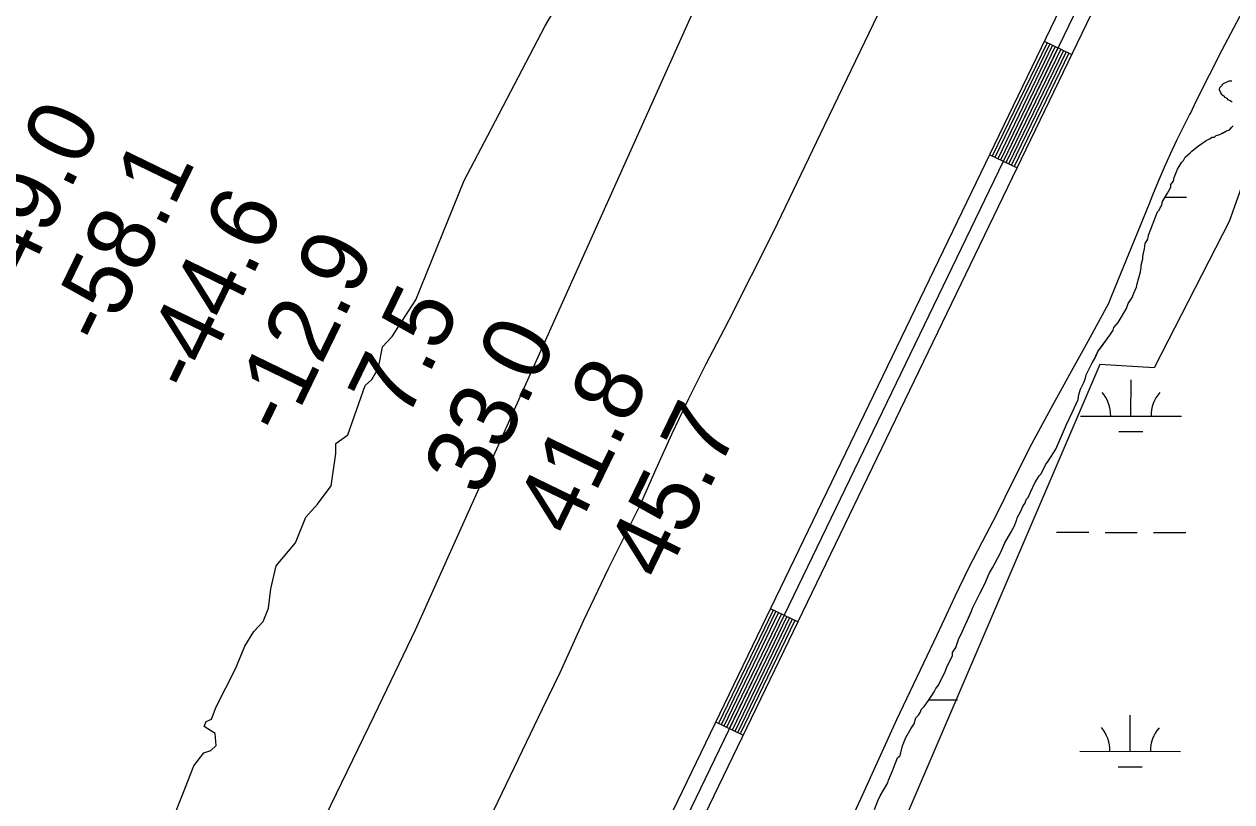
# Model space of a CAD drawing. Extents: x 3180038 to 3217926, y 922069 to 947485.
# Drawn here: x 3189778 to 3190976, y 937552 to 938324 of the extents above; entities that cross this region are included whole.
import ezdxf

# ---------------------------------------------------------------- set-up
doc = ezdxf.new("R2010")
doc.units = 0
for name, color, linetype in [('V-LEVE-TOET', 7, 'Continuous'), ('V-RIVR-EDGE', 7, 'Continuous'), ('V-RIVR-RANG', 7, 'Continuous'), ('V-ROAD-CNTR', 7, 'Continuous'), ('V-RRAP-FSHR', 7, 'Continuous'), ('V-SITE-VEGE', 7, 'Continuous'), ('V-TOPO-SHOR', 7, 'Continuous'), ('V-WETL-SWMP', 7, 'Continuous')]:
    doc.layers.add(name, color=color, linetype=linetype)

msp = doc.modelspace()

# ---------------------------------------------------------------- linework, layer by layer
at = {"layer": 'V-LEVE-TOET'}
for points in [[(3190224.1, 937503.5), (3190291.9, 937644.8), (3190309.6, 937680.8), (3190309.6, 937680.8), (3190333.1, 937732.5), (3190357.5, 937783.8), (3190382.8, 937834.7), (3190389.3, 937847.5), (3190389.3, 937847.5), (3190404.7, 937882.7), (3190420.6, 937917.7), (3190437.2, 937952.4), (3190454.3, 937986.8), (3190472.1, 938020.9), (3190477.3, 938030.6), (3190477.3, 938030.6), (3190521.4, 938118.7), (3190564, 938207.5), (3190567.6, 938215.1), (3190567.6, 938215.1), (3190646.8, 938379.4)], [(3190991.9, 938347.5), (3190966, 938298.3), (3190940.9, 938248.7), (3190934, 938234.5), (3190934.2, 938234.9), (3190927.4, 938221.8), (3190920.9, 938208.5), (3190914.6, 938195.1), (3190908.5, 938181.6), (3190902.7, 938168), (3190897.1, 938154.3), (3190893.8, 938145.7), (3190893.8, 938145.7), (3190856.3, 938054.3), (3190853.4, 938046.9), (3190853.4, 938046.9), (3190833.1, 938009.2), (3190816.4, 937979.2), (3190816.4, 937979.2), (3190796.5, 937943.3), (3190777.2, 937907.1), (3190758.6, 937870.5), (3190742.5, 937837.4), (3190742.5, 937837.4), (3190728.2, 937810.5), (3190714.3, 937783.4), (3190700.9, 937756), (3190688, 937728.4), (3190683.3, 937717.9), (3190683.3, 937717.9), (3190643.3, 937633.6), (3190607.5, 937554.9), (3190607.5, 937554.9), (3190596.6, 937531.5)]]:
    msp.add_lwpolyline(points, dxfattribs=at)
at = {"layer": 'V-RIVR-EDGE'}
for points in [[(3190057.3, 937834.8), (3190068.7, 937847.7), (3190082.3, 937865.8), (3190087, 937898), (3190087, 937907.8), (3190099, 937916.6), (3190116.2, 937965.3), (3190122.5, 937971.5), (3190129.2, 937982.9), (3190133.4, 938003.7), (3190142.8, 938014), (3190166.2, 938050.3), (3190214.2, 938168.9), (3190237.7, 938213.4), (3190294.5, 938322.2), (3190319.5, 938364.7)], [(3189925.9, 937536.9), (3189934.7, 937559.2), (3189946.2, 937588.2), (3189956.1, 937601.1), (3189962.9, 937603.2), (3189968.1, 937608.4), (3189967.1, 937620.3), (3189956.2, 937627.1), (3189958.3, 937632.2), (3189963.5, 937634.3), (3189968.2, 937646.7), (3189987.4, 937684.5), (3189996.8, 937706.8), (3190005.7, 937721.3), (3190015, 937731.2), (3190020.3, 937744.6), (3190022.4, 937763.8), (3190027.6, 937786.6), (3190046.9, 937809.4), (3190057.3, 937834.8)]]:
    msp.add_lwpolyline(points, dxfattribs=at)
at = {"layer": 'V-ROAD-CNTR'}
for p, q in [((3190816.8, 938293.9), (3190789.8, 938306.9)), ((3190762.4, 938181.3), (3190735.4, 938194.3)), ((3190545.1, 937731), (3190518.1, 937744)), ((3190490.8, 937618.4), (3190463.8, 937631.4))]:
    msp.add_line(p, q, dxfattribs=at)
for points in [[(3191151.8, 939057.1), (3189829.7, 936317.7), (3189780.6, 936216.3), (3189729.6, 936116.7), (3189676.7, 936017.8), (3189622.4, 935919), (3189566.1, 935821.9), (3189508.3, 935726.2), (3189454.5, 935639.5), (3189409.3, 935567.6), (3189362.7, 935497.1), (3189314.9, 935427.3), (3189266, 935357.7), (3189215.7, 935289.5), (3189180.7, 935243.5), (3188970.6, 934976.4)], [(3191165, 939050), (3189843.2, 936311.1)], [(3191178.2, 939042.8), (3189856.7, 936304.6)], [(3190792.5, 938305.6), (3190738.1, 938193)], [(3190795.2, 938304.3), (3190740.8, 938191.7)], [(3190797.9, 938303), (3190743.5, 938190.4)], [(3190800.6, 938301.7), (3190746.2, 938189.1)], [(3190803.3, 938300.4), (3190748.9, 938187.8)], [(3190806, 938299.1), (3190751.6, 938186.5)], [(3190808.7, 938297.8), (3190754.3, 938185.2)], [(3190811.4, 938296.5), (3190757, 938183.9)], [(3190814.1, 938295.2), (3190759.7, 938182.6)], [(3190520.8, 937742.7), (3190466.5, 937630.1)], [(3190523.5, 937741.4), (3190469.2, 937628.8)], [(3190526.2, 937740.1), (3190471.9, 937627.5)], [(3190528.9, 937738.8), (3190474.6, 937626.2)], [(3190531.6, 937737.5), (3190477.3, 937624.9)], [(3190534.3, 937736.2), (3190480, 937623.6)], [(3190537, 937734.9), (3190482.7, 937622.3)], [(3190539.7, 937733.6), (3190485.4, 937621)], [(3190542.4, 937732.3), (3190488.1, 937619.7)]]:
    msp.add_lwpolyline(points, dxfattribs=at)
at = {"layer": 'V-RRAP-FSHR'}
msp.add_spline([(3188909.7, 936835.6), (3188947.2, 936904.9), (3189148.2, 937330.3), (3189156.6, 937362.7), (3189315.1, 937655.2), (3189456.1, 937980.7), (3189785.8, 938633.8), (3189989.6, 939082.5), (3190086.5, 939246.3), (3190202.2, 939544.1), (3190260.4, 939640.9), (3190317.5, 939690.4), (3190371.6, 939772), (3190383.2, 939818.4), (3190378.3, 939877), (3190456.7, 940024.4), (3190526.9, 940196.4), (3190632, 940397.8), (3190706.6, 940575.7), (3190844.1, 940852.1), (3190870.7, 940905.5), (3190891.6, 940984.9), (3190926.1, 941035.4), (3191101.3, 941369.4), (3191117.2, 941389.3)], degree=3, dxfattribs=at)
at = {"layer": 'V-SITE-VEGE'}
for points in [[(3190892.4, 938110.5), (3190893.1, 938114.7), (3190895.6, 938120.7), (3190899.7, 938131.7), (3190902.2, 938137.7), (3190903.8, 938139.4), (3190904.6, 938141.9), (3190906.3, 938144.5), (3190907.1, 938147.9), (3190912.1, 938156.4), (3190915.4, 938162.3), (3190915.4, 938164.9), (3190917.8, 938168.3), (3190918.7, 938171.7), (3190921.9, 938180.2), (3190923.6, 938182.7), (3190926.1, 938187), (3190927.7, 938188.7), (3190929.4, 938192.1), (3190934.4, 938196.4), (3190936.1, 938198.1), (3190938.2, 938199.7), (3190942.8, 938203.3), (3190950.3, 938208.4), (3190953.7, 938210.2), (3190956.2, 938211.9), (3190958.7, 938211.9), (3190960.4, 938213.6), (3190963.8, 938214.5), (3190970.5, 938218), (3190973, 938218.9), (3190977.2, 938223.1)], [(3190621.2, 937544.8), (3190624.5, 937553.3), (3190626.9, 937558.4), (3190634.4, 937571.2), (3190635.2, 937573.8), (3190639.3, 937583.1), (3190640.1, 937585.7), (3190644.2, 937595.9), (3190646.7, 937598.4), (3190649.2, 937607.8), (3190652.4, 937616.3), (3190657.4, 937624.8), (3190660.7, 937629.9), (3190662.3, 937635.8), (3190664.8, 937638.4), (3190666.5, 937640.9), (3190668.1, 937644.4), (3190670.6, 937646.9), (3190674.8, 937652.9), (3190678.1, 937658), (3190680.6, 937661.4), (3190682.3, 937664.8), (3190684.8, 937668.2), (3190691.4, 937681.8), (3190693, 937686.1), (3190696.3, 937692.9), (3190698.8, 937697.2), (3190698.7, 937700.5), (3190702.1, 937705.6), (3190704.5, 937713.3), (3190708.6, 937721.8), (3190711.1, 937727.7), (3190717.7, 937741.4), (3190718.5, 937744.7), (3190725.9, 937759.2), (3190730.9, 937768.6), (3190735, 937778.8), (3190738.3, 937784.7), (3190740.8, 937789), (3190746.5, 937800.1), (3190750.7, 937809.4), (3190759.8, 937825.6), (3190762.2, 937831.5), (3190763, 937834.1), (3190766.3, 937840), (3190768.8, 937846), (3190770.5, 937848.5), (3190772.1, 937852.8), (3190773.8, 937854.5), (3190776.2, 937859.6), (3190780.4, 937869), (3190782.8, 937872.4), (3190784.5, 937875.8), (3190786.2, 937877.5), (3190788.7, 937881.7), (3190791.1, 937886.8), (3190793.6, 937890.3), (3190801.1, 937902.2), (3190811.8, 937926.8), (3190817.5, 937938.8), (3190823.3, 937951.5), (3190824.1, 937956.6), (3190825.7, 937961.7), (3190829, 937968.5), (3190830.6, 937972.7), (3190831.4, 937976.1), (3190837.2, 937988), (3190838.9, 937990.6), (3190843, 937999.1), (3190854.6, 938015.3), (3190858, 938020.4), (3190858.8, 938023), (3190862.9, 938028.1), (3190871.2, 938041.7), (3190872.8, 938046.8), (3190877, 938052.8), (3190878.6, 938057), (3190881.1, 938063), (3190881.9, 938066.4), (3190885.1, 938078.3), (3190885.9, 938082.5), (3190885.9, 938085), (3190887.5, 938091), (3190887.5, 938093.5), (3190888.3, 938096.9), (3190889.1, 938101.1), (3190889.9, 938106.2), (3190892.4, 938110.5)]]:
    msp.add_lwpolyline(points, dxfattribs=at)
at = {"layer": 'V-TOPO-SHOR'}
for points in [[(3189493.7, 936331.2), (3189730.2, 936824.4), (3190125.4, 937638.4), (3190165.9, 937722.9), (3190463.2, 938385), (3190601.7, 938648.5), (3190750.3, 938966), (3190804.4, 938901.8), (3190814.5, 938878.2), (3190817.9, 938837.6), (3190780.7, 938773.4), (3190743.6, 938702.5), (3190730, 938672.1), (3190723.3, 938641.7), (3190719.9, 938607.9), (3190713.2, 938577.5), (3190709.8, 938533.6), (3190709.8, 938496.4), (3190692.9, 938439), (3190676, 938364.7)], [(3191009.2, 938259.2), (3190993.5, 938233), (3190993.5, 938185.7), (3190973.3, 938128.2), (3190898.9, 937983), (3190844.9, 937986.4), (3190652.3, 937537.1), (3190570.2, 937382.3)]]:
    msp.add_lwpolyline(points, dxfattribs=at)
at = {"layer": 'V-WETL-SWMP'}
for p, q in [((3190909.6, 938152.3), (3190930.8, 938152.2)), ((3190875.7, 937935.1), (3190875.8, 937971.1)), ((3190825.7, 937935.2), (3190925.7, 937935)), ((3190863.6, 937919.7), (3190887.6, 937919.7)), ((3190802, 937819.9), (3190834, 937819.8)), ((3190850, 937819.7), (3190882, 937819.7)), ((3190898, 937819.6), (3190930, 937819.6)), ((3190675.2, 937653.6), (3190703.7, 937653.6)), ((3190874.9, 937602.5), (3190875, 937638.5)), ((3190824.9, 937602.6), (3190924.9, 937602.3)), ((3190862.9, 937587.1), (3190886.9, 937587))]:
    msp.add_line(p, q, dxfattribs=at)
for points in [[(3190976, 938246.7), (3190974.1, 938248), (3190972.2, 938248.9), (3190971, 938250.2), (3190969.1, 938251.2), (3190968.2, 938252.4), (3190966.9, 938253.1), (3190966, 938254.6), (3190965.4, 938254.9), (3190964.4, 938256.5), (3190963.5, 938258.7), (3190963.5, 938259.4), (3190963.8, 938261.2), (3190965.4, 938262.8), (3190966.1, 938263.4), (3190967, 938264.4), (3190967.6, 938265), (3190973, 938267.8), (3190975.8, 938267.7)], [(3190963.8, 938214.5), (3190967.1, 938216.2), (3190970.5, 938218), (3190973, 938218.9), (3190975.5, 938221.4), (3190977.2, 938223.1)], [(3190691.4, 937681.8), (3190693, 937686.1), (3190696.3, 937692.9), (3190698.8, 937697.2), (3190698.7, 937700.5), (3190702.1, 937705.6), (3190704.5, 937713.3), (3190708.6, 937721.8), (3190711.1, 937727.7), (3190715.2, 937736.3), (3190717.7, 937741.4), (3190718.5, 937744.7), (3190725.9, 937759.2), (3190730.9, 937768.6), (3190735, 937778.8), (3190738.3, 937784.7), (3190740.8, 937789), (3190746.5, 937800.1), (3190750.7, 937809.4), (3190756.4, 937819.6), (3190759.8, 937825.6), (3190762.2, 937831.5), (3190763, 937834.1), (3190766.3, 937840), (3190768.8, 937846), (3190770.5, 937848.5), (3190772.1, 937852.8), (3190773.8, 937854.5), (3190776.2, 937859.6), (3190780.4, 937869), (3190782.8, 937872.4), (3190784.5, 937875.8), (3190786.2, 937877.5), (3190788.7, 937881.7), (3190791.1, 937886.8), (3190793.6, 937890.3), (3190801.1, 937902.2), (3190805.2, 937911.5), (3190807.7, 937917.5), (3190811.8, 937926.8), (3190817.5, 937938.8), (3190823.3, 937951.5), (3190824.1, 937956.6), (3190825.7, 937961.7), (3190829, 937968.5), (3190830.6, 937972.7), (3190831.4, 937976.1), (3190833.1, 937979.5), (3190837.2, 937988), (3190838.9, 937990.6), (3190841.4, 937995.7), (3190843, 937999.1), (3190845.5, 938002.5), (3190852.1, 938011.9), (3190854.6, 938015.3), (3190858, 938020.4), (3190858.8, 938023), (3190862.9, 938028.1), (3190871.2, 938041.7), (3190872.8, 938046.8), (3190877, 938052.8), (3190878.6, 938057), (3190881.1, 938063), (3190881.9, 938066.4), (3190885.1, 938078.3), (3190885.9, 938082.5), (3190885.9, 938085), (3190887.5, 938091), (3190887.5, 938093.5), (3190888.3, 938096.9), (3190889.1, 938101.1), (3190889.9, 938106.2), (3190892.4, 938110.5), (3190893.1, 938114.7), (3190895.6, 938120.7), (3190899.7, 938131.7), (3190902.2, 938137.7), (3190903.8, 938139.4), (3190904.6, 938141.9), (3190906.3, 938144.5), (3190907.1, 938147.9), (3190912.1, 938156.4), (3190915.4, 938162.3), (3190915.4, 938164.9), (3190917.8, 938168.3), (3190918.7, 938171.7), (3190921.9, 938180.2), (3190923.6, 938182.7), (3190926.1, 938187), (3190927.7, 938188.7), (3190929.4, 938192.1), (3190934.4, 938196.4), (3190936.1, 938198.1), (3190939.4, 938200.7), (3190942.8, 938203.3), (3190950.3, 938208.4), (3190953.7, 938210.2), (3190956.2, 938211.9), (3190958.7, 938211.9), (3190960.4, 938213.6), (3190963.8, 938214.5)], [(3190622.8, 937549.1), (3190624.5, 937553.3), (3190626.9, 937558.4), (3190634.4, 937571.2), (3190635.2, 937573.8), (3190639.3, 937583.1), (3190640.1, 937585.7), (3190644.2, 937595.9), (3190646.7, 937598.4), (3190649.2, 937607.8), (3190652.4, 937616.3), (3190657.4, 937624.8), (3190660.7, 937629.9), (3190662.3, 937635.8), (3190664.8, 937638.4), (3190666.5, 937640.9), (3190668.1, 937644.4), (3190670.6, 937646.9), (3190674.8, 937652.9), (3190678.1, 937658), (3190680.6, 937661.4), (3190682.3, 937664.8), (3190684.8, 937668.2), (3190691.4, 937681.8)]]:
    msp.add_lwpolyline(points, dxfattribs=at)
for centre, start, end in [((3190820.4, 937935.7), 359.099, 40.6427), ((3190930.9, 937935.5), 139.099, 180.6426), ((3190819.7, 937603.1), 359.099, 40.6427), ((3190930.2, 937602.8), 139.099, 180.6426)]:
    msp.add_arc(centre, 35.2, start, end, dxfattribs=at)

# ---------------------------------------------------------------- texts
at = {"layer": 'V-RIVR-RANG'}
for s, p in [('-49.0', (3189766.3, 938041.2)), ('-58.1', (3189858.6, 938002.5)), ('-44.6', (3189946.8, 937955.2)), ('-12.9', (3190037.6, 937913.2)), ('7.5', (3190156.8, 937929.7)), ('33.0', (3190231.1, 937853.7)), ('41.8', (3190322.4, 937812.9)), ('45.7', (3190412.4, 937769.4))]:
    msp.add_text(s, height=67, rotation=64.0883, dxfattribs=at).set_placement(p)

doc.saveas('drawing.dxf')
